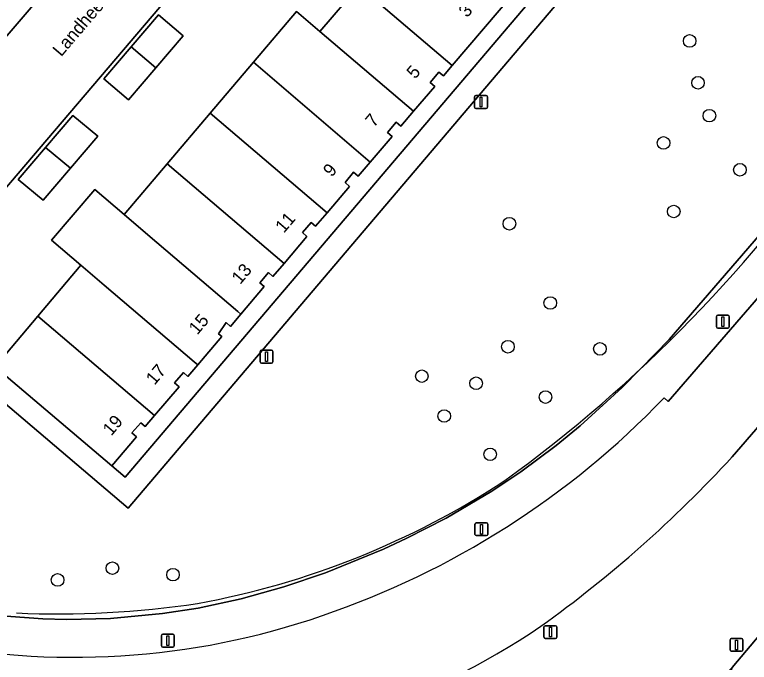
# Model space of a CAD drawing. Extents: x 156412 to 157779, y 382335 to 383768.
# Drawn here: x 157217.9 to 157274.9, y 382774.6 to 382824.8 of the extents above; entities that cross this region are included whole.
import ezdxf

# ---------------------------------------------------------------- set-up
doc = ezdxf.new("R2010")
doc.units = 0
for name, color, linetype in [('IMGEO_Berm_groen', 7, 'Continuous'), ('IMGEO_Boom', 7, 'Continuous'), ('IMGEO_Erf', 7, 'Continuous'), ('IMGEO_Groenvoorziening', 7, 'Continuous'), ('IMGEO_Lichtmast', 7, 'Continuous'), ('IMGEO_Muur', 7, 'Continuous'), ('IMGEO_Openbare_ruimte_label', 7, 'Continuous'), ('IMGEO_OVBaan_gesloten', 7, 'Continuous'), ('IMGEO_Pand', 7, 'Continuous'), ('IMGEO_Pand_nummerreeks', 7, 'Continuous'), ('IMGEO_Rijbaan_lokaal_open', 7, 'Continuous'), ('IMGEO_Rijbaan_regionaal_gesloten', 7, 'Continuous'), ('IMGEO_Verkeersbordpaal', 7, 'Continuous'), ('IMGEO_Voetpad_open', 7, 'Continuous')]:
    doc.layers.add(name, color=color, linetype=linetype)

msp = doc.modelspace()

# ---------------------------------------------------------------- linework, layer by layer
at = {"layer": 'IMGEO_Berm_groen'}
for points in [[(157369.053, 382897.217), (157364.373, 382893.159), (157364.205, 382893.319), (157360.901, 382890.228), (157360.563, 382889.895), (157360.226, 382889.561), (157362.622, 382887.385), (157363.737, 382886.373), (157365.635, 382884.786), (157364.633, 382883.629), (157361.806, 382880.313), (157359.963, 382881.902), (157354.096, 382875.883), (157350.356, 382879.292), (157350.13, 382879.045), (157349.904, 382878.797), (157273.543, 382790.546)], [(157268.271, 382795.128), (157268.58, 382794.835), (157343.207, 382881.091)], [(157234.655, 382729.194), (157236.055, 382730.815), (157236.451, 382731.274), (157272.538, 382773.496), (157272.722, 382773.359), (157273.544, 382774.22), (157282.322, 382784.631), (157301.482, 382806.918), (157343.677, 382856.305)], [(157281.013, 382813.937), (157268.668, 382799.647), (157266.443, 382797.376), (157265.023, 382795.927), (157261.767, 382792.966), (157259.897, 382791.424), (157257.155, 382789.388), (157254.893, 382787.883), (157251.352, 382785.798), (157248.315, 382784.238), (157246.504, 382783.395), (157242.013, 382781.562), (157238.766, 382780.463), (157235.466, 382779.545), (157232.123, 382778.823), (157229.369, 382778.39), (157225.346, 382778.021), (157221.931, 382777.938), (157220.088, 382777.975), (157215.108, 382778.354)]]:
    msp.add_lwpolyline(points, dxfattribs=at)
for centre, radius, start, end in [((157220.336, 382841.108), 66.422, 288.82024, 316.19261), ((157201.957, 382856.398), 97.268, 305.69363, 317.38908), ((157222.539, 382833.721), 58.72, 257.94349, 289.11085), ((157224.315, 382838.228), 71.344, 238.24133, 273.57965), ((157223.973, 382829.229), 62.39, 274.40908, 303.83087)]:
    msp.add_arc(centre, radius, start, end, dxfattribs=at)
at = {"layer": 'IMGEO_Boom'}
for centre in [(157270.243, 382822.812), (157270.892, 382819.561), (157271.776, 382817.011), (157268.218, 382814.897), (157274.142, 382812.813), (157269.014, 382809.58), (157256.269, 382808.632), (157259.433, 382802.483), (157256.152, 382799.088), (157263.287, 382798.923), (157249.479, 382796.806), (157253.688, 382796.256), (157259.066, 382795.187), (157251.212, 382793.716), (157254.777, 382790.745), (157225.486, 382781.912), (157230.182, 382781.407), (157221.232, 382780.998)]:
    msp.add_circle(centre, 0.489, dxfattribs=at)
at = {"layer": 'IMGEO_Erf'}
for points in [[(157236.416, 382821.156), (157239.758, 382825.093), (157241.581, 382823.537), (157244.6, 382827.074), (157237.541, 382833.099), (157240.21, 382836.192), (157239.752, 382836.587), (157241.935, 382839.118), (157244.118, 382841.649), (157244.577, 382841.254), (157247.231, 382844.338), (157246.097, 382845.305), (157236.736, 382834.344), (157209.996, 382802.926), (157216.365, 382797.535), (157219.707, 382801.472), (157223.049, 382805.409), (157220.764, 382807.359), (157224.117, 382811.287), (157226.391, 382809.346), (157229.732, 382813.282), (157233.074, 382817.219)], [(157228.854, 382820.733), (157226.735, 382818.248), (157224.825, 382819.859), (157226.948, 382822.345), (157229.071, 382824.83), (157230.973, 382823.217)], [(157224.356, 382815.432), (157222.235, 382812.951), (157220.113, 382810.469), (157218.185, 382812.056), (157220.307, 382814.542), (157222.429, 382817.027)]]:
    msp.add_lwpolyline(points, close=True, dxfattribs=at)
msp.add_lwpolyline([(157256.697, 382826.606), (157251.834, 382820.899), (157251.149, 382820.095), (157250.797, 382820.389), (157250.134, 382819.582), (157250.483, 382819.283), (157248.829, 382817.351), (157247.849, 382816.207), (157247.486, 382816.503), (157246.822, 382815.708), (157247.178, 382815.405), (157245.483, 382813.417), (157244.552, 382812.326), (157244.191, 382812.626), (157243.523, 382811.828), (157243.879, 382811.523), (157242.138, 382809.483), (157241.245, 382808.436), (157240.886, 382808.736), (157240.216, 382807.946), (157240.572, 382807.642), (157238.791, 382805.55), (157237.937, 382804.547), (157237.587, 382804.845), (157236.92, 382804.058), (157237.265, 382803.756), (157235.451, 382801.612), (157234.651, 382800.667), (157234.297, 382800.967), (157233.717, 382800.102), (157233.968, 382799.878), (157232.106, 382797.678), (157231.345, 382796.779), (157230.989, 382797.08), (157230.308, 382796.296), (157230.657, 382795.988), (157228.76, 382793.745), (157228.038, 382792.891), (157227.679, 382793.194), (157226.993, 382792.408), (157227.35, 382792.102), (157225.443, 382789.85), (157226.481, 382788.977), (157262.498, 382831.373)], dxfattribs=at)
at = {"layer": 'IMGEO_Groenvoorziening'}
for points in [[(157264.899, 382831.558), (157226.7, 382786.573), (157212.817, 382798.361), (157209.553, 382794.504), (157205.746, 382797.75), (157204.984, 382796.839), (157203.794, 382797.851), (157160.92, 382834.318)], [(157215.108, 382778.354), (157220.088, 382777.975), (157221.931, 382777.938), (157225.346, 382778.021), (157229.369, 382778.39), (157232.123, 382778.823), (157235.466, 382779.545), (157238.766, 382780.463), (157242.013, 382781.562), (157246.504, 382783.395), (157248.315, 382784.238), (157251.352, 382785.798), (157254.893, 382787.883), (157257.155, 382789.388), (157259.897, 382791.424), (157261.767, 382792.966), (157265.023, 382795.927), (157266.443, 382797.376), (157268.668, 382799.647), (157281.013, 382813.937)]]:
    msp.add_lwpolyline(points, dxfattribs=at)
at = {"layer": 'IMGEO_Lichtmast'}
for p, q in [((157253.57, 382817.668), (157253.57, 382818.468)), ((157253.57, 382818.468), (157253.57, 382817.668)), ((157253.67, 382818.568), (157254.46, 382818.568)), ((157254.46, 382818.568), (157253.67, 382818.568)), ((157254.56, 382818.468), (157254.56, 382817.668)), ((157254.56, 382817.668), (157254.56, 382818.468)), ((157254.46, 382817.568), (157253.67, 382817.568)), ((157253.67, 382817.568), (157254.46, 382817.568)), ((157272.424, 382801.529), (157273.214, 382801.529)), ((157273.214, 382801.529), (157272.424, 382801.529)), ((157272.324, 382800.629), (157272.324, 382801.429)), ((157272.324, 382801.429), (157272.324, 382800.629)), ((157273.314, 382801.429), (157273.314, 382800.629)), ((157273.314, 382800.629), (157273.314, 382801.429)), ((157273.214, 382800.529), (157272.424, 382800.529)), ((157272.424, 382800.529), (157273.214, 382800.529)), ((157236.936, 382797.917), (157236.936, 382798.717)), ((157236.936, 382798.717), (157236.936, 382797.917)), ((157237.036, 382798.817), (157237.826, 382798.817)), ((157237.826, 382798.817), (157237.036, 382798.817)), ((157237.926, 382798.717), (157237.926, 382797.917)), ((157237.926, 382797.917), (157237.926, 382798.717)), ((157237.826, 382797.817), (157237.036, 382797.817)), ((157237.036, 382797.817), (157237.826, 382797.817)), ((157253.6, 382784.535), (157253.6, 382785.335)), ((157253.6, 382785.335), (157253.6, 382784.535)), ((157253.7, 382785.435), (157254.49, 382785.435)), ((157254.49, 382785.435), (157253.7, 382785.435)), ((157254.59, 382785.335), (157254.59, 382784.535)), ((157254.59, 382784.535), (157254.59, 382785.335)), ((157254.49, 382784.435), (157253.7, 382784.435)), ((157253.7, 382784.435), (157254.49, 382784.435)), ((157258.949, 382776.55), (157258.949, 382777.35)), ((157258.949, 382777.35), (157258.949, 382776.55)), ((157259.049, 382777.45), (157259.839, 382777.45)), ((157259.839, 382777.45), (157259.049, 382777.45)), ((157259.939, 382777.35), (157259.939, 382776.55)), ((157259.939, 382776.55), (157259.939, 382777.35)), ((157229.289, 382775.885), (157229.289, 382776.685)), ((157229.289, 382776.685), (157229.289, 382775.885)), ((157229.389, 382776.785), (157230.179, 382776.785)), ((157230.179, 382776.785), (157229.389, 382776.785)), ((157230.279, 382776.685), (157230.279, 382775.885)), ((157230.279, 382775.885), (157230.279, 382776.685)), ((157259.839, 382776.45), (157259.049, 382776.45)), ((157259.049, 382776.45), (157259.839, 382776.45)), ((157230.179, 382775.785), (157229.389, 382775.785)), ((157229.389, 382775.785), (157230.179, 382775.785))]:
    msp.add_line(p, q, dxfattribs=at)
for points in [[(157253.99, 382818.443), (157254.14, 382818.443), (157254.14, 382817.693), (157253.99, 382817.693), (157253.99, 382818.443)], [(157272.744, 382801.404), (157272.894, 382801.404), (157272.894, 382800.654), (157272.744, 382800.654), (157272.744, 382801.404)], [(157237.356, 382798.692), (157237.506, 382798.692), (157237.506, 382797.942), (157237.356, 382797.942), (157237.356, 382798.692)], [(157254.02, 382785.31), (157254.17, 382785.31), (157254.17, 382784.56), (157254.02, 382784.56), (157254.02, 382785.31)], [(157259.369, 382777.325), (157259.519, 382777.325), (157259.519, 382776.575), (157259.369, 382776.575), (157259.369, 382777.325)], [(157229.709, 382776.66), (157229.859, 382776.66), (157229.859, 382775.91), (157229.709, 382775.91), (157229.709, 382776.66)]]:
    msp.add_lwpolyline(points, dxfattribs=at)
for centre, start, end in [((157253.67, 382818.468), 90, 180), ((157253.67, 382818.468), 90, 180), ((157254.46, 382818.468), 0, 90), ((157254.46, 382818.468), 360, 90), ((157253.67, 382817.668), 180, 270), ((157253.67, 382817.668), 180, 270), ((157254.46, 382817.668), 270, 0), ((157254.46, 382817.668), 270, 0), ((157272.424, 382801.429), 90, 180), ((157272.424, 382801.429), 90, 180), ((157273.214, 382801.429), 0, 90), ((157273.214, 382801.429), 360, 90), ((157272.424, 382800.629), 180, 270), ((157272.424, 382800.629), 180, 270), ((157273.214, 382800.629), 270, 0), ((157273.214, 382800.629), 270, 0), ((157237.036, 382798.717), 90, 180), ((157237.036, 382798.717), 90, 180), ((157237.826, 382798.717), 0, 90), ((157237.826, 382798.717), 360, 90), ((157237.036, 382797.917), 180, 270), ((157237.036, 382797.917), 180, 270), ((157237.826, 382797.917), 270, 0), ((157237.826, 382797.917), 270, 0), ((157253.7, 382785.335), 90, 180), ((157253.7, 382785.335), 90, 180), ((157254.49, 382785.335), 0, 90), ((157254.49, 382785.335), 360, 90), ((157253.7, 382784.535), 180, 270), ((157253.7, 382784.535), 180, 270), ((157254.49, 382784.535), 270, 0), ((157254.49, 382784.535), 270, 0), ((157259.049, 382777.35), 90, 180), ((157259.049, 382777.35), 90, 180), ((157259.839, 382777.35), 0, 90), ((157259.839, 382777.35), 360, 90), ((157229.389, 382776.685), 90, 180), ((157229.389, 382776.685), 90, 180), ((157230.179, 382776.685), 0, 90), ((157230.179, 382776.685), 360, 90), ((157259.049, 382776.55), 180, 270), ((157259.049, 382776.55), 180, 270), ((157259.839, 382776.55), 270, 0), ((157259.839, 382776.55), 270, 0), ((157229.389, 382775.885), 180, 270), ((157229.389, 382775.885), 180, 270), ((157230.179, 382775.885), 270, 0), ((157230.179, 382775.885), 270, 0)]:
    msp.add_arc(centre, 0.1, start, end, dxfattribs=at)
at = {"layer": 'IMGEO_Muur'}
for centre, radius, start, end in [((157190.695, 382878.709), 111.144, 305.9348, 325.66126), ((157220.472, 382842.69), 64.573, 280.36756, 303.2966), ((157221.233, 382852.238), 73.869, 267.52953, 278.45407)]:
    msp.add_arc(centre, radius, start, end, dxfattribs=at)
at = {"layer": 'IMGEO_OVBaan_gesloten'}
for points in [[(157343.207, 382881.091), (157268.58, 382794.835), (157268.271, 382795.128)], [(157273.543, 382790.546), (157349.904, 382878.797)]]:
    msp.add_lwpolyline(points, dxfattribs=at)
for centre, radius, start, end in [((157220.336, 382841.108), 66.422, 288.82024, 316.19261), ((157201.957, 382856.398), 97.268, 305.69363, 317.38908), ((157222.539, 382833.721), 58.72, 257.94349, 289.11085), ((157224.315, 382838.228), 71.344, 238.24133, 273.57965), ((157223.973, 382829.229), 62.39, 274.40908, 303.83087)]:
    msp.add_arc(centre, radius, start, end, dxfattribs=at)
at = {"layer": 'IMGEO_Pand'}
for points in [[(157247.856, 382834.211), (157241.935, 382839.118), (157239.752, 382836.587), (157240.21, 382836.192), (157237.541, 382833.099), (157244.6, 382827.074), (157251.834, 382820.899), (157256.697, 382826.606), (157253, 382829.82), (157251.369, 382827.804), (157245.436, 382831.369)], [(157244.6, 382827.074), (157241.581, 382823.537), (157248.829, 382817.351), (157250.483, 382819.283), (157250.134, 382819.582), (157250.797, 382820.389), (157251.149, 382820.095), (157251.834, 382820.899)], [(157241.581, 382823.537), (157239.758, 382825.093), (157236.416, 382821.156), (157245.483, 382813.417), (157247.178, 382815.405), (157246.822, 382815.708), (157247.486, 382816.503), (157247.849, 382816.207), (157248.829, 382817.351)], [(157230.973, 382823.217), (157229.071, 382824.83), (157226.948, 382822.345), (157228.854, 382820.733)], [(157228.854, 382820.733), (157226.948, 382822.345), (157224.825, 382819.859), (157226.735, 382818.248)], [(157236.416, 382821.156), (157233.074, 382817.219), (157242.138, 382809.483), (157243.879, 382811.523), (157243.523, 382811.828), (157244.191, 382812.626), (157244.552, 382812.326), (157245.483, 382813.417)], [(157224.356, 382815.432), (157222.429, 382817.027), (157220.307, 382814.542), (157222.235, 382812.951)], [(157233.074, 382817.219), (157229.732, 382813.282), (157238.791, 382805.55), (157240.572, 382807.642), (157240.216, 382807.946), (157240.886, 382808.736), (157241.245, 382808.436), (157242.138, 382809.483)], [(157222.235, 382812.951), (157220.307, 382814.542), (157218.185, 382812.056), (157220.113, 382810.469)], [(157229.732, 382813.282), (157226.391, 382809.346), (157228.234, 382807.773), (157235.204, 382801.823), (157235.451, 382801.612), (157237.265, 382803.756), (157236.92, 382804.058), (157237.587, 382804.845), (157237.937, 382804.547), (157238.791, 382805.55)], [(157226.391, 382809.346), (157224.117, 382811.287), (157220.764, 382807.359), (157223.049, 382805.409), (157224.858, 382803.865), (157231.829, 382797.915), (157232.106, 382797.678), (157233.968, 382799.878), (157233.717, 382800.102), (157234.297, 382800.967), (157234.651, 382800.667), (157235.451, 382801.612), (157235.204, 382801.823), (157228.234, 382807.773)], [(157223.049, 382805.409), (157219.707, 382801.472), (157228.76, 382793.745), (157230.657, 382795.988), (157230.308, 382796.296), (157230.989, 382797.08), (157231.345, 382796.779), (157232.106, 382797.678), (157231.829, 382797.915), (157224.858, 382803.865)], [(157219.707, 382801.472), (157216.365, 382797.535), (157225.443, 382789.85), (157227.35, 382792.102), (157226.993, 382792.408), (157227.679, 382793.194), (157228.038, 382792.891), (157228.76, 382793.745)]]:
    msp.add_lwpolyline(points, close=True, dxfattribs=at)
at = {"layer": 'IMGEO_Rijbaan_lokaal_open'}
for points in [[(157197.88, 382881.334), (157197.38, 382880.782), (157160.428, 382837.227), (157159.336, 382835.94), (157159.216, 382835.813), (157160.92, 382834.318), (157203.794, 382797.851), (157204.984, 382796.839), (157205.746, 382797.75), (157208.939, 382801.654), (157209.562, 382802.416), (157209.996, 382802.926), (157236.736, 382834.344), (157246.097, 382845.305), (157238.417, 382852.03)], [(157237.339, 382846.751), (157228.145, 382835.965), (157226.853, 382834.457), (157221.948, 382828.656), (157217.168, 382823.041), (157215.565, 382821.193), (157205.821, 382809.721)]]:
    msp.add_lwpolyline(points, dxfattribs=at)
at = {"layer": 'IMGEO_Rijbaan_regionaal_gesloten'}
msp.add_lwpolyline([(157343.677, 382856.305), (157301.482, 382806.918), (157282.322, 382784.631), (157273.544, 382774.22), (157273.127, 382773.048), (157269.697, 382768.924), (157260.931, 382758.619), (157243.688, 382738.35), (157237.442, 382731.145), (157241.196, 382730.398), (157249.553, 382740.237), (157359.163, 382869.273)], dxfattribs=at)
at = {"layer": 'IMGEO_Verkeersbordpaal'}
for p, q in [((157273.373, 382775.563), (157273.373, 382776.363)), ((157273.373, 382776.363), (157273.373, 382775.563)), ((157273.473, 382776.463), (157274.263, 382776.463)), ((157274.263, 382776.463), (157273.473, 382776.463)), ((157274.363, 382776.363), (157274.363, 382775.563)), ((157274.363, 382775.563), (157274.363, 382776.363)), ((157274.263, 382775.463), (157273.473, 382775.463)), ((157273.473, 382775.463), (157274.263, 382775.463))]:
    msp.add_line(p, q, dxfattribs=at)
msp.add_lwpolyline([(157273.793, 382776.338), (157273.943, 382776.338), (157273.943, 382775.588), (157273.793, 382775.588), (157273.793, 382776.338)], dxfattribs=at)
for centre, start, end in [((157273.473, 382776.363), 90, 180), ((157273.473, 382776.363), 90, 180), ((157274.263, 382776.363), 0, 90), ((157274.263, 382776.363), 360, 90), ((157273.473, 382775.563), 180, 270), ((157273.473, 382775.563), 180, 270), ((157274.263, 382775.563), 270, 0), ((157274.263, 382775.563), 270, 0)]:
    msp.add_arc(centre, 0.1, start, end, dxfattribs=at)
at = {"layer": 'IMGEO_Voetpad_open'}
msp.add_lwpolyline([(157203.74, 382808.251), (157200.366, 382811.136), (157202.014, 382813.018), (157211.675, 382824.496), (157213.328, 382826.382), (157217.168, 382823.041), (157221.948, 382828.656), (157218.048, 382831.945), (157222.96, 382837.723), (157224.252, 382839.236), (157233.954, 382850.703), (157235.108, 382852.054), (157238.496, 382849.213)], dxfattribs=at)
msp.add_lwpolyline([(157251.115, 382843.306), (157247.234, 382846.636), (157246.097, 382845.305), (157247.231, 382844.338), (157261.461, 382832.196), (157262.498, 382831.373), (157226.481, 382788.977), (157225.443, 382789.85), (157216.365, 382797.535), (157209.996, 382802.926), (157209.562, 382802.416), (157208.939, 382801.654), (157212.817, 382798.361), (157226.7, 382786.573), (157264.899, 382831.558)], close=True, dxfattribs=at)

# ---------------------------------------------------------------- texts
at = {"layer": 'IMGEO_Openbare_ruimte_label'}
msp.add_text('Landheer', height=1, rotation=49.5852, dxfattribs=at).set_placement((157221.515, 382821.535))
at = {"layer": 'IMGEO_Pand_nummerreeks'}
for s, rotation, p in [('3', 49.366, (157252.989, 382824.57)), ('5', 49.2343, (157248.954, 382819.805)), ('7', 49.3489, (157245.76, 382816.055)), ('9', 49.3259, (157242.482, 382812.198)), ('11', 49.3947, (157238.78, 382807.855)), ('13', 49.5666, (157235.395, 382803.872)), ('15', 49.5608, (157232.069, 382799.96)), ('17', 49.578, (157228.75, 382796.06)), ('19', 49.5437, (157225.399, 382792.122))]:
    msp.add_text(s, height=1, rotation=rotation, dxfattribs=at).set_placement(p)

doc.saveas('drawing.dxf')
